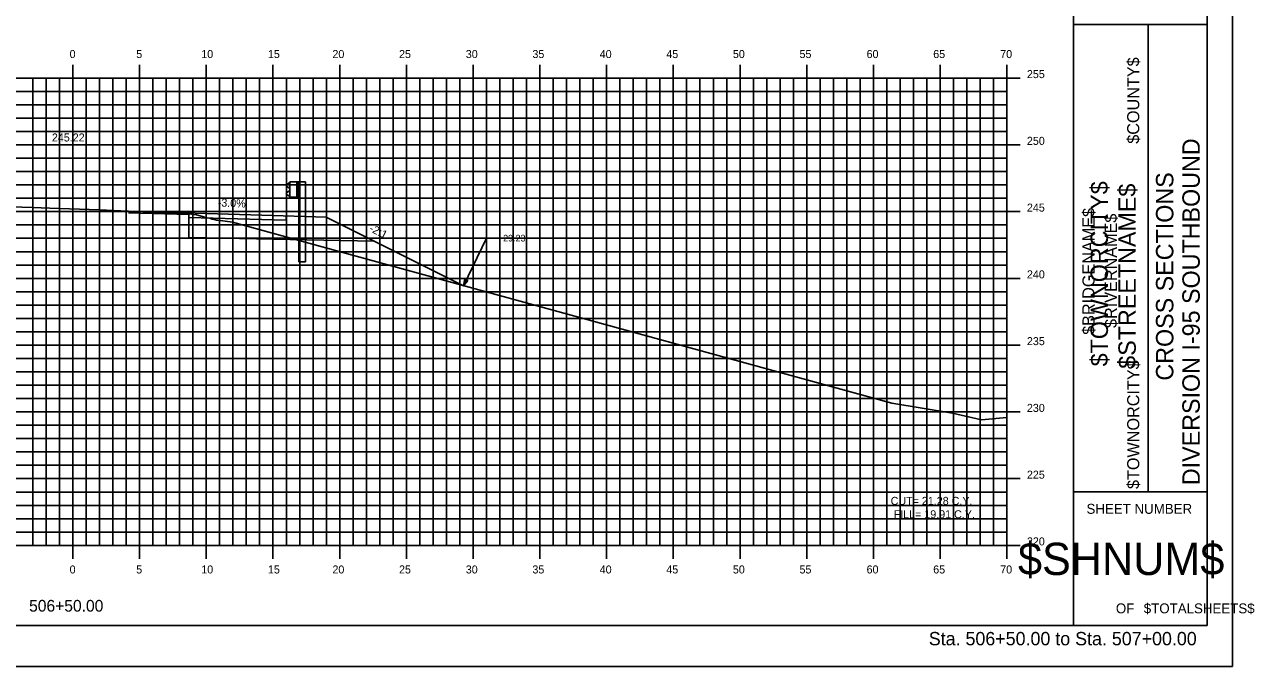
# Model space of a CAD drawing. Extents: x 1170543 to 1177585, y 609599 to 610623.
# Drawn here: x 1171583.6 to 1171675.8, y 609598.8 to 609646.9 of the extents above; entities that cross this region are included whole.
import ezdxf

# ---------------------------------------------------------------- set-up
doc = ezdxf.new("R2010")
doc.units = 0
for name, color, linetype in [('ANNOTATION', 7, 'Continuous'), ('BORDER', 7, 'Continuous'), ('BRIDGE_TITLE', 7, 'Continuous'), ('D_Guardrail_Beam_Rt', 7, 'Continuous'), ('D_Roadway_Centerline', 7, 'Continuous'), ('D_Roadway_Centerline_Text', 7, 'Continuous'), ('H_V ANNOTATION', 7, 'Continuous'), ('HIGHWAY_TITLE', 7, 'Continuous'), ('MAJOR', 7, 'Continuous'), ('MINOR', 7, 'Continuous'), ('PLOT BOUNDARY', 7, 'Continuous'), ('S_Roadway_Centerline', 7, 'Continuous'), ('SHADING', 7, 'Continuous')]:
    doc.layers.add(name, color=color, linetype=linetype)

msp = doc.modelspace()

# ---------------------------------------------------------------- linework, layer by layer
at = {"layer": 'ANNOTATION'}
for p, q in [((1171595.912, 609632.44), (1171595.912, 609632.773)), ((1171595.912, 609632.44), (1171595.912, 609630.94)), ((1171603.205, 609632.554), (1171603.205, 609632.221)), ((1171616.477, 609627.326), (1171618.207, 609630.884)), ((1171619.207, 609630.884), (1171618.207, 609630.884))]:
    msp.add_line(p, q, dxfattribs=at)
for points in [[(1171591.374, 609632.909), (1171601.374, 609632.609), (1171606.201, 609632.464)], [(1171591.374, 609632.784), (1171595.912, 609632.648)], [(1171595.912, 609632.44), (1171601.374, 609632.276), (1171603.205, 609632.221)], [(1171606.201, 609632.464), (1171608.201, 609631.464), (1171616.477, 609627.326)]]:
    msp.add_lwpolyline(points, dxfattribs=at)
msp.add_lwpolyline([(1171616.808, 609627.721), (1171616.477, 609627.326), (1171616.584, 609627.83)], close=True, dxfattribs=at)
at = {"layer": 'BORDER'}
for p, q in [((1171662.209, 609601.875), (1171662.209, 609706.875)), ((1171672.209, 609601.875), (1171672.209, 609706.875)), ((1171662.209, 609646.875), (1171672.209, 609646.875)), ((1171667.8, 609611.875), (1171667.8, 609646.875)), ((1171662.209, 609611.875), (1171672.209, 609611.875)), ((1171512.209, 609601.872), (1171672.209, 609601.872))]:
    msp.add_line(p, q, dxfattribs=at)
at = {"layer": 'D_Guardrail_Beam_Rt'}
for p, q in [((1171603.476, 609635.113), (1171604.164, 609635.113)), ((1171603.476, 609633.946), (1171603.476, 609635.113)), ((1171603.997, 609635.113), (1171603.997, 609633.946)), ((1171604.101, 609635.113), (1171604.101, 609633.946)), ((1171604.164, 609635.113), (1171604.635, 609635.113)), ((1171604.164, 609635.113), (1171604.164, 609633.946)), ((1171604.635, 609635.113), (1171604.635, 609629.113)), ((1171603.386, 609635.009), (1171603.243, 609634.909)), ((1171603.243, 609634.765), (1171603.438, 609634.629)), ((1171603.438, 609634.43), (1171603.243, 609634.294)), ((1171603.476, 609635.03), (1171603.402, 609635.015)), ((1171603.472, 609634.565), (1171603.472, 609634.495)), ((1171603.243, 609634.151), (1171603.386, 609634.051)), ((1171603.402, 609634.044), (1171603.476, 609634.03)), ((1171604.164, 609633.946), (1171603.476, 609633.946)), ((1171604.143, 609629.113), (1171604.143, 609633.946)), ((1171604.143, 609629.113), (1171604.635, 609629.113))]:
    msp.add_line(p, q, dxfattribs=at)
for centre, major_axis, start_param, end_param in [((1171603.293, 609634.837), (-0.0877, 0), 5.323254, 7.243116), ((1171603.293, 609634.223), (-0.0877, 0), 5.323254, 7.243116), ((1171603.41, 609634.975), (-0.0417, 0), 4.907132, 5.323254), ((1171603.393, 609634.565), (0.0789, 0), 0, 0.959931), ((1171603.393, 609634.495), (0.0789, 0), 5.323254, 6.283185), ((1171603.41, 609634.085), (-0.0417, 0), 0.959931, 1.376053)]:
    msp.add_ellipse(centre, major_axis=major_axis, ratio=0.995501, start_param=start_param, end_param=end_param, dxfattribs=at)
at = {"layer": 'MAJOR'}
for p, q in [((1171587.208, 609643.874), (1171587.208, 609642.872)), ((1171592.208, 609643.874), (1171592.208, 609642.872)), ((1171597.208, 609643.874), (1171597.208, 609642.872)), ((1171602.208, 609643.874), (1171602.208, 609642.872)), ((1171607.208, 609643.874), (1171607.208, 609642.872)), ((1171612.208, 609643.874), (1171612.208, 609642.872)), ((1171617.208, 609643.874), (1171617.208, 609642.872)), ((1171622.208, 609643.874), (1171622.208, 609642.872)), ((1171627.208, 609643.874), (1171627.208, 609642.872)), ((1171632.208, 609643.874), (1171632.208, 609642.872)), ((1171637.208, 609643.874), (1171637.208, 609642.872)), ((1171642.208, 609643.874), (1171642.208, 609642.872)), ((1171647.208, 609643.874), (1171647.208, 609642.872)), ((1171652.208, 609643.874), (1171652.208, 609642.872)), ((1171657.208, 609643.874), (1171657.208, 609642.872)), ((1171517.208, 609642.872), (1171657.208, 609642.872)), ((1171517.208, 609642.872), (1171657.208, 609642.872)), ((1171587.208, 609607.872), (1171587.208, 609642.872)), ((1171592.208, 609607.872), (1171592.208, 609642.872)), ((1171597.208, 609607.872), (1171597.208, 609642.872)), ((1171602.208, 609607.872), (1171602.208, 609642.872)), ((1171607.208, 609607.872), (1171607.208, 609642.872)), ((1171612.208, 609607.872), (1171612.208, 609642.872)), ((1171617.208, 609607.872), (1171617.208, 609642.872)), ((1171622.208, 609607.872), (1171622.208, 609642.872)), ((1171627.208, 609607.872), (1171627.208, 609642.872)), ((1171632.208, 609607.872), (1171632.208, 609642.872)), ((1171637.208, 609607.872), (1171637.208, 609642.872)), ((1171642.208, 609607.872), (1171642.208, 609642.872)), ((1171647.208, 609607.872), (1171647.208, 609642.872)), ((1171652.208, 609607.872), (1171652.208, 609642.872)), ((1171658.21, 609642.872), (1171656.206, 609642.872)), ((1171657.208, 609607.872), (1171657.208, 609642.872)), ((1171657.208, 609607.872), (1171657.208, 609642.872)), ((1171517.208, 609637.872), (1171657.208, 609637.872)), ((1171658.21, 609637.872), (1171656.206, 609637.872)), ((1171517.208, 609632.872), (1171657.208, 609632.872)), ((1171658.21, 609632.872), (1171656.206, 609632.872)), ((1171517.208, 609627.872), (1171657.208, 609627.872)), ((1171658.21, 609627.872), (1171656.206, 609627.872)), ((1171517.208, 609622.872), (1171657.208, 609622.872)), ((1171658.21, 609622.872), (1171656.206, 609622.872)), ((1171517.208, 609617.872), (1171657.208, 609617.872)), ((1171658.21, 609617.872), (1171656.206, 609617.872)), ((1171517.208, 609612.872), (1171657.208, 609612.872)), ((1171658.21, 609612.872), (1171656.206, 609612.872)), ((1171517.208, 609607.872), (1171657.208, 609607.872)), ((1171517.208, 609607.872), (1171657.208, 609607.872)), ((1171587.208, 609606.87), (1171587.208, 609607.872)), ((1171592.208, 609606.87), (1171592.208, 609607.872)), ((1171597.208, 609606.87), (1171597.208, 609607.872)), ((1171602.208, 609606.87), (1171602.208, 609607.872)), ((1171607.208, 609606.87), (1171607.208, 609607.872)), ((1171612.208, 609606.87), (1171612.208, 609607.872)), ((1171617.208, 609606.87), (1171617.208, 609607.872)), ((1171622.208, 609606.87), (1171622.208, 609607.872)), ((1171627.208, 609606.87), (1171627.208, 609607.872)), ((1171632.208, 609606.87), (1171632.208, 609607.872)), ((1171637.208, 609606.87), (1171637.208, 609607.872)), ((1171642.208, 609606.87), (1171642.208, 609607.872)), ((1171647.208, 609606.87), (1171647.208, 609607.872)), ((1171652.208, 609606.87), (1171652.208, 609607.872)), ((1171658.21, 609607.872), (1171656.206, 609607.872)), ((1171657.208, 609606.87), (1171657.208, 609607.872))]:
    msp.add_line(p, q, dxfattribs=at)
at = {"layer": 'MINOR'}
for p, q in [((1171584.208, 609607.872), (1171584.208, 609642.872)), ((1171585.208, 609607.872), (1171585.208, 609642.872)), ((1171586.208, 609607.872), (1171586.208, 609642.872)), ((1171588.208, 609607.872), (1171588.208, 609642.872)), ((1171589.208, 609607.872), (1171589.208, 609642.872)), ((1171590.208, 609607.872), (1171590.208, 609642.872)), ((1171591.208, 609607.872), (1171591.208, 609642.872)), ((1171593.208, 609607.872), (1171593.208, 609642.872)), ((1171594.208, 609607.872), (1171594.208, 609642.872)), ((1171595.208, 609607.872), (1171595.208, 609642.872)), ((1171596.208, 609607.872), (1171596.208, 609642.872)), ((1171598.208, 609607.872), (1171598.208, 609642.872)), ((1171599.208, 609607.872), (1171599.208, 609642.872)), ((1171600.208, 609607.872), (1171600.208, 609642.872)), ((1171601.208, 609607.872), (1171601.208, 609642.872)), ((1171603.208, 609607.872), (1171603.208, 609642.872)), ((1171604.208, 609607.872), (1171604.208, 609642.872)), ((1171605.208, 609607.872), (1171605.208, 609642.872)), ((1171606.208, 609607.872), (1171606.208, 609642.872)), ((1171608.208, 609607.872), (1171608.208, 609642.872)), ((1171609.208, 609607.872), (1171609.208, 609642.872)), ((1171610.208, 609607.872), (1171610.208, 609642.872)), ((1171611.208, 609607.872), (1171611.208, 609642.872)), ((1171613.208, 609607.872), (1171613.208, 609642.872)), ((1171614.208, 609607.872), (1171614.208, 609642.872)), ((1171615.208, 609607.872), (1171615.208, 609642.872)), ((1171616.208, 609607.872), (1171616.208, 609642.872)), ((1171618.208, 609607.872), (1171618.208, 609642.872)), ((1171619.208, 609607.872), (1171619.208, 609642.872)), ((1171620.208, 609607.872), (1171620.208, 609642.872)), ((1171621.208, 609607.872), (1171621.208, 609642.872)), ((1171623.208, 609607.872), (1171623.208, 609642.872)), ((1171624.208, 609607.872), (1171624.208, 609642.872)), ((1171625.208, 609607.872), (1171625.208, 609642.872)), ((1171626.208, 609607.872), (1171626.208, 609642.872)), ((1171628.208, 609607.872), (1171628.208, 609642.872)), ((1171629.208, 609607.872), (1171629.208, 609642.872)), ((1171630.208, 609607.872), (1171630.208, 609642.872)), ((1171631.208, 609607.872), (1171631.208, 609642.872)), ((1171633.208, 609607.872), (1171633.208, 609642.872)), ((1171634.208, 609607.872), (1171634.208, 609642.872)), ((1171635.208, 609607.872), (1171635.208, 609642.872)), ((1171636.208, 609607.872), (1171636.208, 609642.872)), ((1171638.208, 609607.872), (1171638.208, 609642.872)), ((1171639.208, 609607.872), (1171639.208, 609642.872)), ((1171640.208, 609607.872), (1171640.208, 609642.872)), ((1171641.208, 609607.872), (1171641.208, 609642.872)), ((1171643.208, 609607.872), (1171643.208, 609642.872)), ((1171644.208, 609607.872), (1171644.208, 609642.872)), ((1171645.208, 609607.872), (1171645.208, 609642.872)), ((1171646.208, 609607.872), (1171646.208, 609642.872)), ((1171648.208, 609607.872), (1171648.208, 609642.872)), ((1171649.208, 609607.872), (1171649.208, 609642.872)), ((1171650.208, 609607.872), (1171650.208, 609642.872)), ((1171651.208, 609607.872), (1171651.208, 609642.872)), ((1171653.208, 609607.872), (1171653.208, 609642.872)), ((1171654.208, 609607.872), (1171654.208, 609642.872)), ((1171655.208, 609607.872), (1171655.208, 609642.872)), ((1171656.208, 609607.872), (1171656.208, 609642.872)), ((1171517.208, 609641.872), (1171657.208, 609641.872)), ((1171657.208, 609641.872), (1171656.206, 609641.872)), ((1171517.208, 609640.872), (1171657.208, 609640.872)), ((1171657.208, 609640.872), (1171656.206, 609640.872)), ((1171517.208, 609639.872), (1171657.208, 609639.872)), ((1171657.208, 609639.872), (1171656.206, 609639.872)), ((1171517.208, 609638.872), (1171657.208, 609638.872)), ((1171657.208, 609638.872), (1171656.206, 609638.872)), ((1171517.208, 609636.872), (1171657.208, 609636.872)), ((1171657.208, 609636.872), (1171656.206, 609636.872)), ((1171517.208, 609635.872), (1171657.208, 609635.872)), ((1171657.208, 609635.872), (1171656.206, 609635.872)), ((1171517.208, 609634.872), (1171657.208, 609634.872)), ((1171657.208, 609634.872), (1171656.206, 609634.872)), ((1171517.208, 609633.872), (1171657.208, 609633.872)), ((1171657.208, 609633.872), (1171656.206, 609633.872)), ((1171517.208, 609631.872), (1171657.208, 609631.872)), ((1171657.208, 609631.872), (1171656.206, 609631.872)), ((1171517.208, 609630.872), (1171657.208, 609630.872)), ((1171657.208, 609630.872), (1171656.206, 609630.872)), ((1171517.208, 609629.872), (1171657.208, 609629.872)), ((1171657.208, 609629.872), (1171656.206, 609629.872)), ((1171517.208, 609628.872), (1171657.208, 609628.872)), ((1171657.208, 609628.872), (1171656.206, 609628.872)), ((1171517.208, 609626.872), (1171657.208, 609626.872)), ((1171657.208, 609626.872), (1171656.206, 609626.872)), ((1171517.208, 609625.872), (1171657.208, 609625.872)), ((1171657.208, 609625.872), (1171656.206, 609625.872)), ((1171517.208, 609624.872), (1171657.208, 609624.872)), ((1171657.208, 609624.872), (1171656.206, 609624.872)), ((1171517.208, 609623.872), (1171657.208, 609623.872)), ((1171657.208, 609623.872), (1171656.206, 609623.872)), ((1171517.208, 609621.872), (1171657.208, 609621.872)), ((1171657.208, 609621.872), (1171656.206, 609621.872)), ((1171517.208, 609620.872), (1171657.208, 609620.872)), ((1171657.208, 609620.872), (1171656.206, 609620.872)), ((1171517.208, 609619.872), (1171657.208, 609619.872)), ((1171657.208, 609619.872), (1171656.206, 609619.872)), ((1171517.208, 609618.872), (1171657.208, 609618.872)), ((1171657.208, 609618.872), (1171656.206, 609618.872)), ((1171517.208, 609616.872), (1171657.208, 609616.872)), ((1171657.208, 609616.872), (1171656.206, 609616.872)), ((1171517.208, 609615.872), (1171657.208, 609615.872)), ((1171657.208, 609615.872), (1171656.206, 609615.872)), ((1171517.208, 609614.872), (1171657.208, 609614.872)), ((1171657.208, 609614.872), (1171656.206, 609614.872)), ((1171517.208, 609613.872), (1171657.208, 609613.872)), ((1171657.208, 609613.872), (1171656.206, 609613.872)), ((1171517.208, 609611.872), (1171657.208, 609611.872)), ((1171657.208, 609611.872), (1171656.206, 609611.872)), ((1171517.208, 609610.872), (1171657.208, 609610.872)), ((1171657.208, 609610.872), (1171656.206, 609610.872)), ((1171517.208, 609609.872), (1171657.208, 609609.872)), ((1171657.208, 609609.872), (1171656.206, 609609.872)), ((1171517.208, 609608.872), (1171657.208, 609608.872)), ((1171657.208, 609608.872), (1171656.206, 609608.872))]:
    msp.add_line(p, q, dxfattribs=at)
at = {"layer": 'PLOT BOUNDARY'}
msp.add_lwpolyline([(1171504.115, 609598.813), (1171674.115, 609598.813), (1171674.115, 609708.813), (1171504.115, 609708.813)], close=True, dxfattribs=at)
at = {"layer": 'S_Roadway_Centerline'}
msp.add_lwpolyline([(1171580.178, 609633.305), (1171584.184, 609633.183), (1171585.496, 609633.137), (1171589.192, 609633.013), (1171595.171, 609632.729), (1171595.912, 609632.706), (1171596.479, 609632.627), (1171596.93, 609632.509), (1171597.242, 609632.4), (1171597.471, 609632.369), (1171597.645, 609632.314), (1171597.783, 609632.29), (1171597.894, 609632.26), (1171597.986, 609632.237), (1171598.064, 609632.221), (1171599.164, 609632.074), (1171605.898, 609630.226), (1171648.593, 609618.523), (1171653.138, 609617.771), (1171655.315, 609617.278), (1171657.208, 609617.445)], dxfattribs=at)
at = {"layer": 'SHADING'}
msp.add_line((1171595.912, 609630.94), (1171609.806, 609630.662), dxfattribs=at)

# ---------------------------------------------------------------- texts
at = {"layer": 'ANNOTATION'}
for s, rotation, p in [('-3.0%', 357.53997, (1171598.059, 609633.264)), ('-2:1', 333.52479, (1171609.364, 609631.433))]:
    msp.add_text(s, height=0.6, rotation=rotation, dxfattribs=at).set_placement(p)
msp.add_text("29.23'", height=0.5, dxfattribs=at).set_placement((1171619.457, 609630.634))
at = {"layer": 'BORDER'}
for s, height, rotation, p in [('DIVERSION I-95 SOUTHBOUND', 1.30428, 90, (1171671.662, 609612.385)), ('CROSS SECTIONS', 1.30428, 90, (1171669.684, 609620.214)), ('SHEET NUMBER', 0.74527, 360, (1171663.174, 609610.239)), ('$SHNUM$', 2.4194, 360, (1171658.042, 609605.655)), ('OF', 0.7453, 360, (1171665.375, 609602.785)), ('$TOTALSHEETS$', 0.74527, 360, (1171667.465, 609602.785))]:
    msp.add_text(s, height=height, rotation=rotation, dxfattribs=at).set_placement(p)
at = {"layer": 'BRIDGE_TITLE'}
for s, height, p in [('$COUNTY$', 0.9072, (1171667.129, 609637.954)), ('$BRIDGENAME$', 0.90716, (1171663.775, 609623.643)), ('$RIVERNAME$', 0.90716, (1171665.452, 609624.158)), ('$TOWNORCITY$', 0.90716, (1171667.129, 609612.096))]:
    msp.add_text(s, height=height, rotation=90, dxfattribs=at).set_placement(p)
at = {"layer": 'D_Roadway_Centerline'}
for s, p in [('C', (1171587.203, 609633.092)), ('L', (1171587.208, 609633.085))]:
    msp.add_text(s, height=0.0146, dxfattribs=at).set_placement(p)
at = {"layer": 'D_Roadway_Centerline_Text'}
for s, p in [('245.22', (1171585.638, 609638.124)), ('CUT= 21.28 C.Y.', (1171648.497, 609610.908)), ('FILL= 19.91 C.Y.', (1171648.723, 609609.906))]:
    msp.add_text(s, height=0.6, dxfattribs=at).set_placement(p)
at = {"layer": 'H_V ANNOTATION'}
for s, height, p in [('0', 0.6, (1171586.967, 609644.372)), ('5', 0.6, (1171591.959, 609644.372)), ('10', 0.6, (1171596.834, 609644.372)), ('15', 0.6, (1171601.826, 609644.372)), ('20', 0.6, (1171606.662, 609644.372)), ('25', 0.6, (1171611.654, 609644.372)), ('30', 0.6, (1171616.657, 609644.372)), ('35', 0.6, (1171621.649, 609644.372)), ('40', 0.6, (1171626.694, 609644.372)), ('45', 0.6, (1171631.686, 609644.372)), ('50', 0.6, (1171636.673, 609644.372)), ('55', 0.6, (1171641.665, 609644.372)), ('60', 0.6, (1171646.694, 609644.372)), ('65', 0.6, (1171651.686, 609644.372)), ('70', 0.6, (1171656.71, 609644.372)), ('255', 0.6, (1171658.708, 609642.872)), ('250', 0.6, (1171658.708, 609637.872)), ('245', 0.6, (1171658.708, 609632.872)), ('240', 0.6, (1171658.708, 609627.872)), ('235', 0.6, (1171658.708, 609622.872)), ('230', 0.6, (1171658.708, 609617.872)), ('225', 0.6, (1171658.708, 609612.872)), ('220', 0.6, (1171658.708, 609607.872)), ('0', 0.6, (1171586.967, 609605.772)), ('5', 0.6, (1171591.959, 609605.772)), ('10', 0.6, (1171596.834, 609605.772)), ('15', 0.6, (1171601.826, 609605.772)), ('20', 0.6, (1171606.662, 609605.772)), ('25', 0.6, (1171611.654, 609605.772)), ('30', 0.6, (1171616.657, 609605.772)), ('35', 0.6, (1171621.649, 609605.772)), ('40', 0.6, (1171626.694, 609605.772)), ('45', 0.6, (1171631.686, 609605.772)), ('50', 0.6, (1171636.673, 609605.772)), ('55', 0.6, (1171641.665, 609605.772)), ('60', 0.6, (1171646.694, 609605.772)), ('65', 0.6, (1171651.686, 609605.772)), ('70', 0.6, (1171656.71, 609605.772)), ('506+50.00', 0.875, (1171583.931, 609602.915)), ('Sta. 506+50.00 to Sta. 507+00.00', 1.0002, (1171651.354, 609600.392))]:
    msp.add_text(s, height=height, dxfattribs=at).set_placement(p)
at = {"layer": 'HIGHWAY_TITLE'}
for s, p in [('$TOWNORCITY$', (1171664.781, 609621.284)), ('$STREETNAME$', (1171666.868, 609621.104))]:
    msp.add_text(s, height=1.30428, rotation=90, dxfattribs=at).set_placement(p)

doc.saveas('drawing.dxf')
